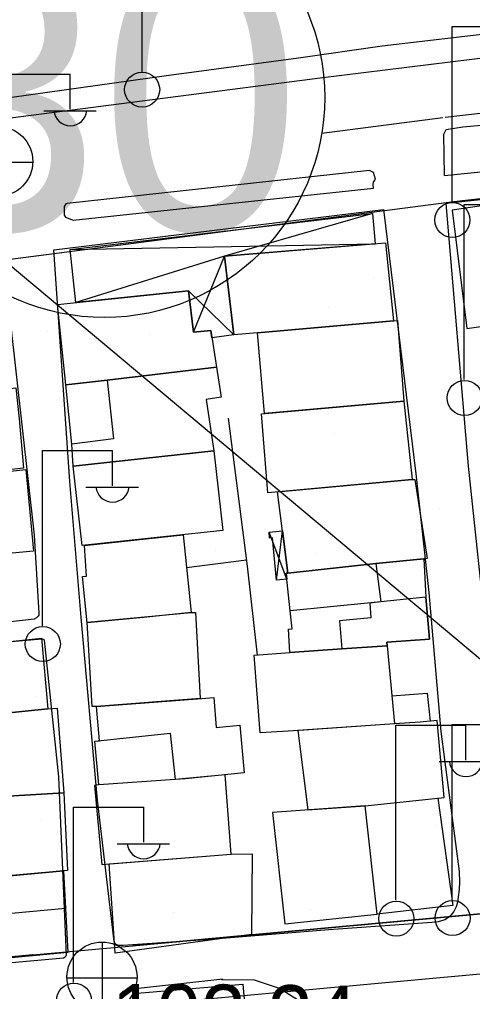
# Model space of a CAD drawing. Extents: x 417997 to 421451, y 4451742 to 4455216.
# Drawn here: x 419555.8 to 419601.1, y 4453584.3 to 4453681.5 of the extents above; entities that cross this region are included whole.
import ezdxf

# ---------------------------------------------------------------- set-up
doc = ezdxf.new("R2010")
doc.units = 0
for name, color, linetype in [('ADAKENARI', 7, 'Continuous'), ('B_Mesken', 7, 'Continuous'), ('B_Sundurma', 7, 'Continuous'), ('B_Teras', 7, 'Continuous'), ('Default', 7, 'Continuous'), ('KALDIRIM', 7, 'Continuous'), ('KD_DAIRE', 7, 'Continuous'), ('KD_YGEN', 7, 'Continuous'), ('PL_AYA_PARK_DINLENME', 7, 'Continuous'), ('S_Cad_Sok_Lambasi', 7, 'Continuous'), ('S_Elektrik_Diregi', 7, 'Continuous'), ('S_Rogar_Kapagi', 7, 'Continuous'), ('Sinir_Duvar_tek_tarafa_ait', 7, 'Continuous'), ('SN_3_DERECE_KAYNAK_KORUMA', 7, 'Continuous'), ('TR_PARKALANI', 7, 'Continuous'), ('Y_Kot_Noktasi', 7, 'Continuous'), ('Yol_Sose', 7, 'Continuous')]:
    doc.layers.add(name, color=color, linetype=linetype)

# ---------------------------------------------------------------- blocks, each defined once
blk = doc.blocks.new('POINT_DISPLAY')
at = {"layer": 'Default'}
blk.add_line((0, 0), (0, 0), dxfattribs=at)

msp = doc.modelspace()

# ---------------------------------------------------------------- linework, layer by layer
at = {"layer": 'ADAKENARI'}
for p, q in [((419643.68, 4453668.352), (419599.189, 4453663.287)), ((419643.68, 4453668.352), (419599.189, 4453663.287)), ((419599.189, 4453663.287), (419516.33, 4453652.484)), ((419599.189, 4453663.287), (419516.33, 4453652.484)), ((419798.746, 4453610.14), (419567.092, 4453588.916)), ((419798.746, 4453610.14), (419567.092, 4453588.916)), ((419557.133, 4453588.004), (419567.092, 4453588.916)), ((419557.133, 4453588.004), (419567.092, 4453588.916)), ((419557.133, 4453588.004), (419544.818, 4453586.875)), ((419557.133, 4453588.004), (419544.818, 4453586.875))]:
    msp.add_line(p, q, dxfattribs=at)
at = {"layer": 'B_Mesken'}
for points in [[(419599.039, 4453662.453), (419600.477, 4453650.627), (419606.704, 4453651.534), (419605.129, 4453663.362)], [(419579.565, 4453650.201), (419577.213, 4453649.975), (419576.294, 4453657.848), (419592.371, 4453659.167), (419593.18, 4453651.393)], [(419560.439, 4453644.999), (419559.602, 4453653.01), (419572.703, 4453654.38), (419573.188, 4453650.238), (419574.911, 4453650.416), (419575.474, 4453646.749), (419564.567, 4453645.443)], [(419580.292, 4453642.111), (419579.565, 4453650.201), (419593.565, 4453651.427), (419594.204, 4453643.369)], [(419575.474, 4453646.749), (419575.95, 4453643.755), (419574.462, 4453643.52), (419575.212, 4453638.394), (419561.173, 4453636.87), (419561.045, 4453639.062), (419560.439, 4453644.999), (419564.567, 4453645.443)], [(419555.759, 4453641.587), (419556.192, 4453636.671), (419545.644, 4453635.506), (419544.959, 4453643.368), (419547.325, 4453643.57), (419547.309, 4453643.737), (419548.829, 4453643.858), (419555.453, 4453644.694)], [(419580.614, 4453634.186), (419579.994, 4453642.085), (419594.204, 4453643.369), (419595.014, 4453635.521)], [(419544.382, 4453635.237), (419556.425, 4453636.508), (419557.22, 4453628.354), (419551.858, 4453627.853), (419547.93, 4453627.58), (419546.811, 4453627.46), (419546.314, 4453632.08), (419544.719, 4453631.878)], [(419595.014, 4453635.521), (419595.29, 4453635.539), (419596.515, 4453627.616), (419591.412, 4453627.139), (419582.612, 4453626.172), (419581.587, 4453634.276)], [(419572.146, 4453629.992), (419572.942, 4453622.231), (419568.19, 4453621.737), (419562.556, 4453621.186), (419562.11, 4453625.835), (419562.507, 4453625.869), (419562.29, 4453628.936)], [(419582.823, 4453618.235), (419582.662, 4453620.554), (419583.052, 4453620.598), (419582.838, 4453622.393), (419582.459, 4453626.155), (419582.459, 4453626.155), (419582.612, 4453626.172), (419591.412, 4453627.139), (419596.177, 4453627.584), (419596.399, 4453623.753), (419596.747, 4453619.578), (419592.484, 4453619.275), (419592.529, 4453618.907), (419588.003, 4453618.597)], [(419563.499, 4453612.838), (419563.062, 4453612.842), (419562.549, 4453621.26), (419572.942, 4453622.231), (419573.379, 4453622.227), (419573.837, 4453613.631)], [(419552.281, 4453619.047), (419557.999, 4453619.653), (419558.649, 4453612.591), (419552.786, 4453611.994), (419548.726, 4453611.602), (419548.343, 4453616.701), (419548.186, 4453618.785)], [(419582.823, 4453618.235), (419588.003, 4453618.597), (419592.529, 4453618.907), (419593.251, 4453611.115), (419583.731, 4453610.434), (419579.855, 4453610.19), (419579.257, 4453617.95)], [(419563.799, 4453609.41), (419563.499, 4453612.838), (419574.02, 4453613.645), (419575.206, 4453613.733), (419575.434, 4453610.718), (419577.826, 4453610.961), (419578.256, 4453606.189), (419572.372, 4453605.616), (419571.362, 4453605.546), (419563.745, 4453605.007), (419563.338, 4453609.361)], [(419558.649, 4453612.591), (419559.577, 4453612.665), (419560.247, 4453604.216), (419550.755, 4453603.638), (419550.765, 4453603.378), (419547.554, 4453603.232), (419546.328, 4453603.15), (419545.298, 4453611.239), (419548.726, 4453611.602), (419552.786, 4453611.994)], [(419583.61, 4453610.427), (419584.613, 4453602.492), (419590.317, 4453602.898), (419598.232, 4453603.73), (419597.519, 4453611.447), (419595.843, 4453611.262), (419593.251, 4453611.115)], [(419563.745, 4453605.007), (419563.281, 4453604.93), (419564.035, 4453597.048), (419576.962, 4453598.057), (419576.342, 4453606.002), (419571.362, 4453605.546)], [(419547.1, 4453597.743), (419547.028, 4453599.483), (419547.428, 4453599.494), (419547.367, 4453601.132), (419544.616, 4453600.985), (419544.498, 4453603.028), (419547.554, 4453603.232), (419550.765, 4453603.378), (419550.755, 4453603.638), (419560.247, 4453604.216), (419560.593, 4453596.437), (419560.211, 4453596.403), (419554.792, 4453595.919), (419548.103, 4453595.323), (419547.274, 4453595.249)], [(419597.586, 4453603.662), (419599.083, 4453592.928), (419591.538, 4453592.077), (419590.317, 4453602.898)], [(419581.068, 4453602.24), (419582.313, 4453591.12), (419591.538, 4453592.077), (419590.317, 4453602.898)], [(419576.962, 4453598.057), (419579.061, 4453598.094), (419578.996, 4453590.056), (419565.353, 4453588.158), (419564.749, 4453597.104)], [(419560.397, 4453592.633), (419560.618, 4453588.237), (419548.657, 4453587.123), (419546.403, 4453586.964), (419546.219, 4453590.042), (419545.829, 4453589.984), (419545.773, 4453590.69), (419545.475, 4453590.648), (419545.337, 4453592.844), (419546.988, 4453593.002), (419546.846, 4453595.203), (419547.274, 4453595.249), (419547.274, 4453595.249), (419560.211, 4453596.403)], [(419578.115, 4453585.084), (419578.879, 4453576.331), (419577.874, 4453576.228), (419567.764, 4453575.189), (419567.596, 4453576.741), (419567.202, 4453584.129)]]:
    msp.add_lwpolyline(points, close=True, dxfattribs=at)
at = {"layer": 'B_Sundurma'}
for p, q in [((419591.08, 4453662.1), (419576.294, 4453657.848)), ((419560.87, 4453658.515), (419591.329, 4453659.081)), ((419576.294, 4453657.848), (419561.428, 4453653.201)), ((419573.188, 4453650.238), (419576.294, 4453657.848)), ((419572.703, 4453654.38), (419577.213, 4453649.975)), ((419582.518, 4453625.576), (419580.731, 4453630.262)), ((419581.484, 4453625.467), (419582.079, 4453630.38))]:
    msp.add_line(p, q, dxfattribs=at)
for points in [[(419561.428, 4453653.201), (419560.87, 4453658.515), (419591.08, 4453662.1), (419591.329, 4453659.081), (419576.294, 4453657.848), (419577.213, 4453649.975), (419575.023, 4453649.685), (419574.911, 4453650.416), (419573.188, 4453650.238), (419572.703, 4453654.38)], [(419582.518, 4453625.576), (419581.484, 4453625.467), (419581.093, 4453629.706), (419580.785, 4453629.648), (419580.731, 4453630.262), (419582.079, 4453630.38), (419582.612, 4453626.172), (419582.459, 4453626.155)]]:
    msp.add_lwpolyline(points, close=True, dxfattribs=at)
at = {"layer": 'B_Teras'}
for points in [[(419561.045, 4453639.062), (419560.439, 4453644.999), (419564.567, 4453645.443), (419565.185, 4453639.596)], [(419562.054, 4453628.911), (419561.173, 4453636.87), (419575.212, 4453638.394), (419576.128, 4453630.419)], [(419582.838, 4453622.393), (419582.459, 4453626.155), (419591.412, 4453627.139), (419591.887, 4453623.302), (419590.904, 4453623.182)], [(419590.785, 4453623.171), (419590.908, 4453621.684), (419587.756, 4453621.399), (419587.993, 4453618.596), (419592.529, 4453618.907), (419592.484, 4453619.275), (419596.747, 4453619.578), (419596.399, 4453623.753), (419591.887, 4453623.302)], [(419563.745, 4453605.007), (419563.338, 4453609.361), (419570.862, 4453610.16), (419571.362, 4453605.546)], [(419547.274, 4453595.249), (419547.1, 4453597.743), (419548.241, 4453597.83), (419548.178, 4453599.515), (419550.277, 4453599.718), (419550.182, 4453600.508), (419550.872, 4453600.565), (419550.755, 4453603.638), (419560.247, 4453604.216), (419560.593, 4453596.437)], [(419555.007, 4453592.13), (419554.792, 4453595.919), (419560.211, 4453596.403), (419560.397, 4453592.633)]]:
    msp.add_lwpolyline(points, close=True, dxfattribs=at)
at = {"layer": 'KALDIRIM'}
for p, q in [((419598.308, 4453671.742), (419641.719, 4453676.683)), ((419598.308, 4453671.742), (419641.719, 4453676.683)), ((419585.998, 4453670.139), (419598.09, 4453671.715)), ((419585.998, 4453670.139), (419598.09, 4453671.715)), ((419723.973, 4453597.265), (419567.64, 4453582.941)), ((419723.973, 4453597.265), (419567.64, 4453582.941))]:
    msp.add_line(p, q, dxfattribs=at)
at = {"layer": 'KD_DAIRE'}
msp.add_circle((419564.291, 4453673.716), 22, dxfattribs=at)
msp.add_circle((419564.291, 4453673.716), 22, dxfattribs=at)
at = {"layer": 'PL_AYA_PARK_DINLENME'}
msp.add_lwpolyline([(419650.212, 4453669.145), (419643.68, 4453668.352), (419599.189, 4453663.287), (419522.884, 4453653.339), (419532.607, 4453585.398), (419535.039, 4453585.692), (419544.818, 4453586.875), (419557.133, 4453588.004), (419567.092, 4453588.916), (419643.952, 4453595.958), (419650.212, 4453669.145)], dxfattribs=at)
msp.add_lwpolyline([(419650.212, 4453669.145), (419643.68, 4453668.352), (419599.189, 4453663.287), (419522.884, 4453653.339), (419532.607, 4453585.398), (419535.039, 4453585.692), (419544.818, 4453586.875), (419557.133, 4453588.004), (419567.092, 4453588.916), (419643.952, 4453595.958), (419650.212, 4453669.145)], dxfattribs=at)
at = {"layer": 'S_Cad_Sok_Lambasi'}
msp.add_line((419568.058, 4453676.254), (419568.058, 4453690.93), dxfattribs=at)
msp.add_circle((419568.058, 4453674.504), 1.75, dxfattribs=at)
at = {"layer": 'S_Elektrik_Diregi'}
for p, q in [((419599.011, 4453663.299), (419599.011, 4453680.799)), ((419599.011, 4453680.799), (419606.011, 4453680.799)), ((419553.883, 4453676.029), (419560.883, 4453676.029)), ((419560.883, 4453672.529), (419560.883, 4453676.029)), ((419558.223, 4453672.389), (419563.473, 4453672.389)), ((419600.234, 4453645.517), (419600.234, 4453663.017)), ((419600.234, 4453663.017), (419607.234, 4453663.017)), ((419558.099, 4453620.906), (419558.099, 4453638.406)), ((419558.099, 4453638.406), (419565.099, 4453638.406)), ((419565.099, 4453634.906), (419565.099, 4453638.406)), ((419562.439, 4453634.766), (419567.689, 4453634.766)), ((419593.399, 4453593.467), (419593.399, 4453610.967)), ((419593.399, 4453610.967), (419600.399, 4453610.967)), ((419599.023, 4453593.52), (419599.023, 4453611.02)), ((419599.023, 4453611.02), (419606.023, 4453611.02)), ((419600.399, 4453607.467), (419600.399, 4453610.967)), ((419597.739, 4453607.327), (419602.989, 4453607.327)), ((419561.212, 4453585.258), (419561.212, 4453602.758)), ((419561.212, 4453602.758), (419568.212, 4453602.758)), ((419568.212, 4453599.258), (419568.212, 4453602.758)), ((419565.552, 4453599.118), (419570.802, 4453599.118))]:
    msp.add_line(p, q, dxfattribs=at)
for centre in [(419599.047, 4453661.464), (419600.27, 4453643.681), (419558.135, 4453619.071), (419593.435, 4453591.632), (419599.059, 4453591.684), (419561.248, 4453583.422)]:
    msp.add_circle(centre, 1.75, dxfattribs=at)
for centre in [(419560.884, 4453672.542), (419565.099, 4453634.919), (419600.4, 4453607.48), (419568.213, 4453599.271)]:
    msp.add_arc(centre, 1.658, 184.83843, 355.14641, dxfattribs=at)
at = {"layer": 'S_Rogar_Kapagi'}
for p, q in [((419550.121, 4453667.259), (419557.121, 4453667.259)), ((419564.101, 4453582.256), (419564.101, 4453589.256)), ((419560.531, 4453585.721), (419567.531, 4453585.721))]:
    msp.add_line(p, q, dxfattribs=at)
for centre in [(419553.638, 4453667.323), (419564.047, 4453585.784)]:
    msp.add_circle(centre, 3.5, dxfattribs=at)
at = {"layer": 'Sinir_Duvar_tek_tarafa_ait'}
for points in [[(419576.65, 4453641.642), (419578.558, 4453626.871), (419579.538, 4453617.972)], [(419578.479, 4453627.476), (419572.483, 4453626.706)], [(419592.992, 4453613.907), (419596.53, 4453614.161), (419596.837, 4453611.371)]]:
    msp.add_lwpolyline(points, dxfattribs=at)
at = {"layer": 'SN_3_DERECE_KAYNAK_KORUMA'}
msp.add_line((419772.919, 4453473.957), (419554.682, 4453657.097), dxfattribs=at)
msp.add_line((419772.919, 4453473.957), (419554.682, 4453657.097), dxfattribs=at)
at = {"layer": 'Yol_Sose'}
for points in [[(419687.318, 4453691.157), (419663.595, 4453688.115), (419645.327, 4453685.706), (419627.661, 4453683.388), (419612.25, 4453681.355), (419603.987, 4453680.24), (419592.041, 4453678.852), (419583.668, 4453677.642), (419570.483, 4453675.866), (419555.043, 4453673.71), (419538.491, 4453671.617), (419524.426, 4453669.724), (419511.626, 4453667.959), (419498.938, 4453666.453), (419485.905, 4453664.744), (419464.333, 4453661.731), (419446.941, 4453659.425), (419432.064, 4453657.265), (419419.58, 4453655.443), (419399.939, 4453651.827), (419378.489, 4453646.913), (419365.485, 4453643.755), (419348.204, 4453639.862), (419331.12, 4453636.474)], [(419674.542, 4453687.168), (419642.069, 4453683.029), (419611.823, 4453678.846), (419585.845, 4453675.645), (419555.931, 4453671.788), (419527.144, 4453667.95), (419499.955, 4453664.511), (419463.075, 4453659.337), (419435.498, 4453655.408), (419411.551, 4453651.808), (419392.577, 4453647.789), (419371.839, 4453643.126), (419350.522, 4453638.357), (419326.837, 4453633.196), (419313.182, 4453630.724), (419308.036, 4453630.078), (419295.605, 4453629.486), (419287.198, 4453629.346)], [(419598.265, 4453665.904), (419598.175, 4453670.039), (419598.425, 4453670.502), (419600.075, 4453670.763), (419603.703, 4453671.118), (419605.46, 4453671.132), (419606.007, 4453670.8), (419606.99, 4453670.136), (419607.236, 4453669.97), (419608.495, 4453669.441), (419609.428, 4453669.379), (419611.295, 4453669.393), (419618.746, 4453670.512), (419619.873, 4453670.668), (419620.478, 4453670.691), (419620.968, 4453670.168), (419621.343, 4453669.044), (419621.596, 4453668.289)], [(419598.265, 4453665.904), (419621.596, 4453668.289)], [(419622.11, 4453665.659), (419598.415, 4453663.123)], [(419600.651, 4453636.85), (419598.415, 4453663.123)], [(419560.824, 4453635.321), (419559.231, 4453658.494), (419592.164, 4453662.528), (419595.393, 4453636.093)], [(419525.126, 4453639.369), (419524.144, 4453653.388), (419554.277, 4453656.788), (419557.255, 4453629.961)], [(419557.255, 4453629.961), (419557.741, 4453622.151), (419557.728, 4453621.978), (419557.682, 4453621.858), (419557.496, 4453621.689), (419557.258, 4453621.565), (419538.414, 4453619.424), (419527.831, 4453618.33), (419527.671, 4453618.333), (419527.496, 4453618.309), (419527.415, 4453618.316), (419527.218, 4453618.431), (419527.191, 4453618.438), (419525.759, 4453632.357), (419525.126, 4453639.369)], [(419628.401, 4453613.212), (419630.493, 4453596.368), (419630.706, 4453594.798), (419630.722, 4453594.345), (419630.635, 4453593.981), (419630.495, 4453593.626), (419630.344, 4453593.432), (419629.959, 4453593.164), (419629.206, 4453592.827), (419625.919, 4453592.387), (419616.666, 4453591.744), (419605.875, 4453591.285), (419605.633, 4453591.33), (419605.587, 4453591.379), (419605.367, 4453591.542), (419605.301, 4453591.638), (419603.925, 4453603.334), (419602.079, 4453623.372), (419600.651, 4453636.85)], [(419595.393, 4453636.093), (419596.708, 4453624.225), (419597.888, 4453610.343), (419599.716, 4453596.344)], [(419599.716, 4453596.344), (419599.743, 4453595.307), (419599.712, 4453594.545), (419599.628, 4453593.8), (419599.555, 4453593.248), (419599.426, 4453592.818), (419599.176, 4453592.351), (419598.94, 4453592.003), (419598.655, 4453591.727), (419598.279, 4453591.522), (419597.638, 4453591.314), (419596.981, 4453591.254), (419586.721, 4453590.519), (419574.834, 4453589.556), (419566.149, 4453588.935), (419565.746, 4453588.925), (419565.706, 4453588.932), (419565.464, 4453589.047), (419565.347, 4453589.129), (419565.258, 4453589.342), (419563.595, 4453603.48), (419561.969, 4453621.712), (419560.824, 4453635.321)], [(419528.507, 4453605.561), (419527.352, 4453615.971), (419527.365, 4453616.153), (419527.412, 4453616.223), (419549.647, 4453618.853), (419558.039, 4453619.582), (419558.071, 4453619.584), (419558.25, 4453619.53), (419558.278, 4453619.477), (419559.709, 4453605.788)], [(419559.709, 4453605.788), (419560.463, 4453587.969), (419560.407, 4453587.832), (419560.351, 4453587.763), (419560.207, 4453587.668), (419549.492, 4453586.694), (419532.808, 4453585.057)], [(419576.109, 4453585.56), (419566.803, 4453584.547), (419566.285, 4453584.421), (419566.138, 4453584.345), (419566.049, 4453584.242), (419565.915, 4453583.978), (419565.828, 4453583.602), (419565.808, 4453582.736), (419566.173, 4453577.297), (419567.411, 4453564.305), (419569.422, 4453548.094), (419570.629, 4453536.546), (419571.566, 4453527.437), (419573.262, 4453512.878), (419573.816, 4453508.407), (419574.557, 4453503.104), (419577.448, 4453489.42), (419579.098, 4453483.029)], [(419575.972, 4453585.545), (419579.261, 4453585.517), (419581.859, 4453584.649), (419583.14, 4453583.819), (419583.74, 4453583.432), (419584.119, 4453582.855), (419584.606, 4453582.005), (419585.498, 4453580.468), (419585.603, 4453579.894), (419586.108, 4453577.924), (419586.248, 4453574.865), (419621.138, 4453580.632), (419625.034, 4453577.76), (419629.377, 4453548.81), (419633.578, 4453525.977), (419636.785, 4453505.773), (419641.587, 4453482.165), (419627.058, 4453480.55), (419598.803, 4453478.162), (419580.382, 4453476.993), (419579.098, 4453483.029)]]:
    msp.add_lwpolyline(points, dxfattribs=at)
msp.add_lwpolyline([(419591.158, 4453664.641), (419591.133, 4453664.997), (419591.163, 4453665.242), (419591.357, 4453665.541), (419591.171, 4453666.199), (419590.761, 4453666.42), (419560.561, 4453663.124), (419560.424, 4453663.07), (419560.257, 4453662.826), (419560.277, 4453661.951), (419560.385, 4453661.732), (419561.151, 4453661.452)], close=True, dxfattribs=at)

# ---------------------------------------------------------------- block references
at = {"layer": 'TR_PARKALANI', "xscale": 0.1, "yscale": 0.10000000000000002}
for p in [(419591.203, 4453655.704), (419591.203, 4453655.704), (419576.532, 4453653.009), (419576.532, 4453653.009), (419586.712, 4453652.709), (419586.712, 4453652.709), (419558.568, 4453650.314), (419558.568, 4453650.314), (419568.748, 4453650.015), (419568.748, 4453650.015), (419593.299, 4453650.015), (419593.299, 4453650.015), (419577.131, 4453640.434), (419577.131, 4453640.434), (419587.311, 4453640.134), (419587.311, 4453640.134), (419563.059, 4453638.937), (419563.059, 4453638.937), (419597.79, 4453632.649), (419597.79, 4453632.649), (419558.268, 4453630.853), (419558.268, 4453630.853), (419575.335, 4453628.457), (419575.335, 4453628.457), (419585.515, 4453628.158), (419585.515, 4453628.158), (419561.262, 4453622.17), (419561.262, 4453622.17), (419571.442, 4453621.87), (419571.442, 4453621.87), (419581.922, 4453619.176), (419581.922, 4453619.176), (419592.101, 4453618.876), (419592.101, 4453618.876), (419557.37, 4453613.786), (419557.37, 4453613.786), (419567.55, 4453613.487), (419567.55, 4453613.487), (419588.509, 4453610.194), (419588.509, 4453610.194), (419598.688, 4453609.894), (419598.688, 4453609.894), (419566.352, 4453605.702), (419566.352, 4453605.702), (419576.532, 4453605.403), (419576.532, 4453605.403), (419584.916, 4453603.906), (419584.916, 4453603.906), (419557.969, 4453601.511), (419557.969, 4453601.511), (419597.491, 4453600.912), (419597.491, 4453600.912), (419568.448, 4453600.014), (419568.448, 4453600.014), (419560.963, 4453592.529), (419560.963, 4453592.529), (419571.143, 4453592.229), (419571.143, 4453592.229), (419584.916, 4453592.529), (419584.916, 4453592.529), (419595.096, 4453592.229), (419595.096, 4453592.229)]:
    msp.add_blockref('POINT_DISPLAY', p, dxfattribs=at)

# ---------------------------------------------------------------- texts
at = {"layer": 'KD_YGEN'}
msp.add_text('30', height=27, dxfattribs=at).set_placement((419543.772, 4453660.439))
msp.add_text('30', height=27, dxfattribs=at).set_placement((419543.772, 4453660.439))
at = {"layer": 'Y_Kot_Noktasi'}
msp.add_text('102.34 ', height=6, rotation=359.53575, dxfattribs=at).set_placement((419564.983, 4453579.113))

doc.saveas('drawing.dxf')
